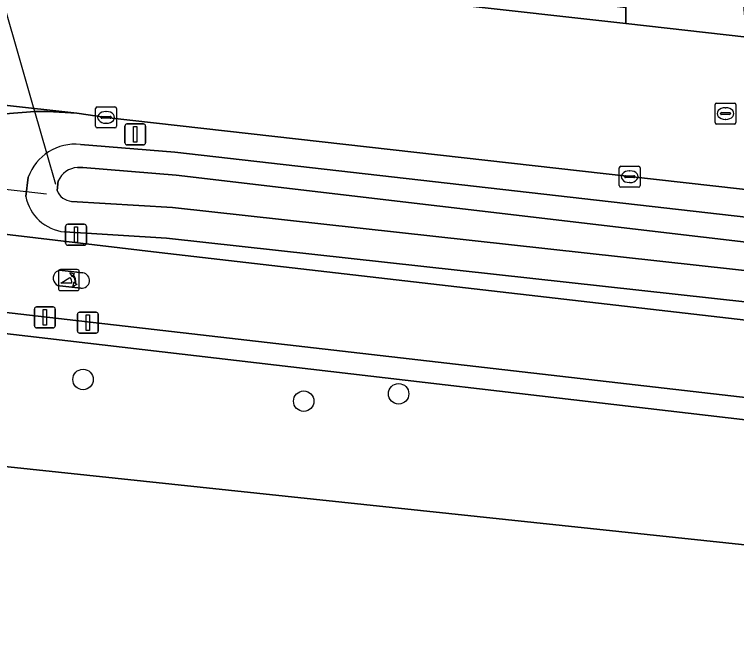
# Model space of a CAD drawing. Extents: x 161385 to 162589, y 388479 to 389756.
# Drawn here: x 162349.98 to 162384.48, y 388644.42 to 388674.13 of the extents above; entities that cross this region are included whole.
import ezdxf

# ---------------------------------------------------------------- set-up
doc = ezdxf.new("R2010")
doc.units = 0
for name, color, linetype in [('IMGEO_Afsluitpaal', 7, 'Continuous'), ('IMGEO_Berm_groen', 7, 'Continuous'), ('IMGEO_Boom', 7, 'Continuous'), ('IMGEO_Duiker', 7, 'Continuous'), ('IMGEO_Erf', 7, 'Continuous'), ('IMGEO_Fietspad_gesloten', 7, 'Continuous'), ('IMGEO_Gemengd_bos', 7, 'Continuous'), ('IMGEO_Kolk', 7, 'Continuous'), ('IMGEO_Lichtmast', 7, 'Continuous'), ('IMGEO_Oever', 7, 'Continuous'), ('IMGEO_Poller', 7, 'Continuous'), ('IMGEO_Rijbaan_lokaal_gesloten', 7, 'Continuous'), ('IMGEO_Rioolput', 7, 'Continuous'), ('IMGEO_Verkeerseiland_open', 7, 'Continuous'), ('IMGEO_Voetpad_open', 7, 'Continuous'), ('IMGEO_Waterloop', 7, 'Continuous')]:
    doc.layers.add(name, color=color, linetype=linetype)

msp = doc.modelspace()

# ---------------------------------------------------------------- linework, layer by layer
at = {"layer": 'IMGEO_Afsluitpaal'}
for p, q in [((162352.424, 388663.208), (162352.424, 388664.008)), ((162352.424, 388664.008), (162352.424, 388663.208)), ((162352.524, 388664.108), (162353.314, 388664.108)), ((162353.314, 388664.108), (162352.524, 388664.108)), ((162353.414, 388664.008), (162353.414, 388663.208)), ((162353.414, 388663.208), (162353.414, 388664.008)), ((162353.314, 388663.108), (162352.524, 388663.108)), ((162352.524, 388663.108), (162353.314, 388663.108)), ((162350.935, 388659.264), (162350.935, 388660.064)), ((162350.935, 388660.064), (162350.935, 388659.264)), ((162351.035, 388660.164), (162351.825, 388660.164)), ((162351.825, 388660.164), (162351.035, 388660.164)), ((162351.925, 388660.064), (162351.925, 388659.264)), ((162351.925, 388659.264), (162351.925, 388660.064)), ((162352.988, 388659.012), (162352.988, 388659.812)), ((162352.988, 388659.812), (162352.988, 388659.012)), ((162353.088, 388659.912), (162353.878, 388659.912)), ((162353.878, 388659.912), (162353.088, 388659.912)), ((162353.978, 388659.812), (162353.978, 388659.012)), ((162353.978, 388659.012), (162353.978, 388659.812)), ((162351.825, 388659.164), (162351.035, 388659.164)), ((162351.035, 388659.164), (162351.825, 388659.164)), ((162353.878, 388658.912), (162353.088, 388658.912)), ((162353.088, 388658.912), (162353.878, 388658.912))]:
    msp.add_line(p, q, dxfattribs=at)
for points in [[(162352.844, 388663.983), (162352.994, 388663.983), (162352.994, 388663.233), (162352.844, 388663.233), (162352.844, 388663.983)], [(162351.355, 388660.039), (162351.505, 388660.039), (162351.505, 388659.289), (162351.355, 388659.289), (162351.355, 388660.039)], [(162353.408, 388659.787), (162353.558, 388659.787), (162353.558, 388659.037), (162353.408, 388659.037), (162353.408, 388659.787)]]:
    msp.add_lwpolyline(points, dxfattribs=at)
for centre, start, end in [((162352.524, 388664.008), 90, 180), ((162352.524, 388664.008), 90, 180), ((162353.314, 388664.008), 0, 90), ((162353.314, 388664.008), 360, 90), ((162352.524, 388663.208), 180, 270), ((162352.524, 388663.208), 180, 270), ((162353.314, 388663.208), 270, 0), ((162353.314, 388663.208), 270, 0), ((162351.035, 388660.064), 90, 180), ((162351.035, 388660.064), 90, 180), ((162351.825, 388660.064), 0, 90), ((162351.825, 388660.064), 360, 90), ((162353.088, 388659.812), 90, 180), ((162353.088, 388659.812), 90, 180), ((162353.878, 388659.812), 0, 90), ((162353.878, 388659.812), 360, 90), ((162351.035, 388659.264), 180, 270), ((162351.035, 388659.264), 180, 270), ((162351.825, 388659.264), 270, 0), ((162351.825, 388659.264), 270, 0), ((162353.088, 388659.012), 180, 270), ((162353.088, 388659.012), 180, 270), ((162353.878, 388659.012), 270, 0), ((162353.878, 388659.012), 270, 0)]:
    msp.add_arc(centre, 0.1, start, end, dxfattribs=at)
at = {"layer": 'IMGEO_Berm_groen'}
msp.add_lwpolyline([(162354.174, 388677.31), (162354.148, 388676.497), (162379.189, 388673.693), (162379.185, 388674.452)], close=True, dxfattribs=at)
for points in [[(162461.096, 388654.743), (162455.305, 388656.124), (162451.142, 388657.117), (162433.533, 388660.124), (162428.321, 388660.721), (162404.449, 388663.572), (162379.371, 388666.385), (162354.354, 388669.216), (162352.961, 388669.418), (162351.555, 388669.495), (162350.951, 388669.489), (162349.541, 388669.386), (162348.146, 388669.157), (162346.778, 388668.804), (162345.446, 388668.33), (162344.161, 388667.74), (162343.323, 388667.275), (162343.185, 388667.161), (162343.057, 388667.034), (162342.942, 388666.897), (162342.839, 388666.75), (162342.749, 388666.595), (162342.711, 388666.516)], [(162353.131, 388667.917), (162357.64, 388667.549), (162433.197, 388658.957), (162436.225, 388658.419), (162436.595, 388658.23), (162437.013, 388657.873), (162437.321, 388657.419), (162437.524, 388656.717), (162437.256, 388654.736)], [(162350.521, 388665.438), (162350.639, 388666.352)], [(162342.861, 388664.571), (162343.854, 388664.303), (162356.884, 388662.764), (162437.393, 388653.479), (162447.573, 388652.333)], [(162435.304, 388653.875), (162432.217, 388654.406), (162426.956, 388655.776), (162357.235, 388663.453), (162352.368, 388663.746)], [(162444.332, 388649.048), (162443.05, 388649.15), (162347.086, 388660.188)], [(162343.501, 388659.601), (162454.958, 388646.611)]]:
    msp.add_lwpolyline(points, dxfattribs=at)
for centre, radius, start, end in [((162352.865, 388665.574), 2.358, 83.521, 160.7374), ((162352.585, 388665.837), 2.103, 190.9493, 264.0663)]:
    msp.add_arc(centre, radius, start, end, dxfattribs=at)
at = {"layer": 'IMGEO_Boom'}
for centre in [(162353.254, 388656.699), (162368.332, 388656.016), (162363.798, 388655.663)]:
    msp.add_circle(centre, 0.489, dxfattribs=at)
at = {"layer": 'IMGEO_Duiker'}
for points in [[(162351.955, 388666.009), (162351.521, 388667.511), (162350.951, 388669.489), (162350.891, 388669.698), (162348.811, 388676.9), (162348.434, 388678.207), (162347.583, 388681.157), (162346.998, 388683.179), (162344.972, 388690.201), (162344.637, 388691.361)], [(162351.516, 388665.549), (162350.544, 388665.656), (162342.711, 388666.516), (162342.022, 388666.592), (162328.189, 388668.111), (162327.769, 388668.157), (162314.864, 388669.574), (162314.015, 388669.667)]]:
    msp.add_lwpolyline(points, dxfattribs=at)
at = {"layer": 'IMGEO_Erf'}
msp.add_lwpolyline([(162443.528, 388629.496), (162453.713, 388637.19), (162458.56, 388641.004), (162341.543, 388653.38), (162336.168, 388605.315)], dxfattribs=at)
at = {"layer": 'IMGEO_Fietspad_gesloten'}
for points in [[(162356.884, 388662.764), (162343.854, 388664.303), (162342.861, 388664.571)], [(162447.573, 388652.333), (162437.393, 388653.479), (162356.884, 388662.764)], [(162338.468, 388662.352), (162347.086, 388660.188), (162443.05, 388649.15), (162444.332, 388649.048)], [(162352.257, 388661.909), (162353.244, 388661.793)], [(162353.15, 388661.056), (162352.149, 388661.163)]]:
    msp.add_lwpolyline(points, dxfattribs=at)
for centre, radius, start, end in [((162352.203, 388661.536), 0.377, 81.7624, 261.7624), ((162353.195, 388661.425), 0.371, 262.9712, 82.4918)]:
    msp.add_arc(centre, radius, start, end, dxfattribs=at)
at = {"layer": 'IMGEO_Gemengd_bos'}
msp.add_lwpolyline([(162341.994, 388657.41), (162341.543, 388653.38), (162458.56, 388641.004), (162459.614, 388641.987), (162460.571, 388643.599), (162460.446, 388643.694), (162457.403, 388645.374), (162454.958, 388646.611), (162343.501, 388659.601)], dxfattribs=at)
at = {"layer": 'IMGEO_Kolk'}
for p, q in [((162353.853, 388668.789), (162353.853, 388669.641)), ((162353.928, 388669.715), (162354.78, 388669.715)), ((162354.854, 388669.641), (162354.854, 388668.789)), ((162354.341, 388669.495), (162354.366, 388669.495)), ((162354.112, 388669.209), (162354.112, 388669.221)), ((162354.55, 388669.172), (162354.152, 388669.172)), ((162354.155, 388669.258), (162354.553, 388669.258)), ((162354.596, 388669.221), (162354.596, 388669.209)), ((162354.78, 388668.715), (162353.928, 388668.715)), ((162354.364, 388668.935), (162354.339, 388668.935)), ((162378.945, 388666.883), (162379.797, 388666.883)), ((162378.87, 388665.957), (162378.87, 388666.809)), ((162379.358, 388666.663), (162379.383, 388666.663)), ((162379.871, 388666.809), (162379.871, 388665.957)), ((162379.129, 388666.377), (162379.129, 388666.389)), ((162379.567, 388666.34), (162379.169, 388666.34)), ((162379.172, 388666.426), (162379.57, 388666.426)), ((162379.613, 388666.389), (162379.613, 388666.377)), ((162379.797, 388665.883), (162378.945, 388665.883)), ((162379.381, 388666.103), (162379.356, 388666.103))]:
    msp.add_line(p, q, dxfattribs=at)
for points in [[(162353.853, 388668.789), (162353.853, 388669.641)], [(162353.928, 388669.715), (162354.78, 388669.715)], [(162354.854, 388669.641), (162354.854, 388668.789)], [(162354.78, 388668.715), (162353.928, 388668.715)], [(162378.945, 388666.883), (162379.797, 388666.883)], [(162378.87, 388665.957), (162378.87, 388666.809)], [(162379.871, 388666.809), (162379.871, 388665.957)], [(162379.797, 388665.883), (162378.945, 388665.883)]]:
    msp.add_lwpolyline(points, dxfattribs=at)
for centre, radius, start, end in [((162353.93, 388669.639), 0.0765, 91.552, 178.448), ((162353.93, 388669.639), 0.0765, 91.552, 178.448), ((162354.778, 388669.639), 0.0765, 1.552, 88.448), ((162354.778, 388669.639), 0.0765, 1.552, 88.448), ((162354.152, 388669.218), 0.0403, 85.8775, 175.7526), ((162354.149, 388669.208), 0.0366, 178.938, 274.7102), ((162354.553, 388669.215), 0.043, 264.8664, 352.4533), ((162354.557, 388669.22), 0.0386, 1.7309, 96.639), ((162353.93, 388668.791), 0.0765, 181.552, 268.448), ((162353.93, 388668.791), 0.0765, 181.552, 268.448), ((162354.778, 388668.791), 0.0765, 271.552, 358.448), ((162354.778, 388668.791), 0.0765, 271.552, 358.448), ((162378.947, 388666.807), 0.0765, 91.552, 178.448), ((162378.947, 388666.807), 0.0765, 91.552, 178.448), ((162379.795, 388666.807), 0.0765, 1.552, 88.448), ((162379.795, 388666.807), 0.0765, 1.552, 88.448), ((162379.169, 388666.386), 0.0403, 85.8775, 175.7526), ((162379.166, 388666.376), 0.0366, 178.938, 274.7102), ((162379.57, 388666.383), 0.043, 264.8664, 352.4533), ((162379.574, 388666.388), 0.0386, 1.7309, 96.639), ((162378.947, 388665.959), 0.0765, 181.552, 268.448), ((162378.947, 388665.959), 0.0765, 181.552, 268.448), ((162379.795, 388665.959), 0.0765, 271.552, 358.448), ((162379.795, 388665.959), 0.0765, 271.552, 358.448)]:
    msp.add_arc(centre, radius, start, end, dxfattribs=at)
for centre, major_axis, ratio, start_param, end_param in [((162354.34, 388669.215), (-0.387, 0.002), 0.722429, 4.712389, 7.853982), ((162354.365, 388669.215), (-0.39, 0.002), 0.717154, 1.570796, 4.712389), ((162379.357, 388666.383), (-0.387, 0.002), 0.722429, 4.712389, 7.853982), ((162379.382, 388666.383), (-0.39, 0.002), 0.717154, 1.570796, 4.712389)]:
    msp.add_ellipse(centre, major_axis=major_axis, ratio=ratio, start_param=start_param, end_param=end_param, dxfattribs=at)
at = {"layer": 'IMGEO_Lichtmast'}
for p, q in [((162355.253, 388667.999), (162355.253, 388668.799)), ((162355.253, 388668.799), (162355.253, 388667.999)), ((162355.353, 388668.899), (162356.143, 388668.899)), ((162356.143, 388668.899), (162355.353, 388668.899)), ((162356.243, 388668.799), (162356.243, 388667.999)), ((162356.243, 388667.999), (162356.243, 388668.799)), ((162356.143, 388667.899), (162355.353, 388667.899)), ((162355.353, 388667.899), (162356.143, 388667.899))]:
    msp.add_line(p, q, dxfattribs=at)
msp.add_lwpolyline([(162355.673, 388668.774), (162355.823, 388668.774), (162355.823, 388668.024), (162355.673, 388668.024), (162355.673, 388668.774)], dxfattribs=at)
for centre, start, end in [((162355.353, 388668.799), 90, 180), ((162355.353, 388668.799), 90, 180), ((162356.143, 388668.799), 0, 90), ((162356.143, 388668.799), 360, 90), ((162355.353, 388667.999), 180, 270), ((162355.353, 388667.999), 180, 270), ((162356.143, 388667.999), 270, 0), ((162356.143, 388667.999), 270, 0)]:
    msp.add_arc(centre, 0.1, start, end, dxfattribs=at)
at = {"layer": 'IMGEO_Oever'}
for points in [[(162357.64, 388667.549), (162353.131, 388667.917)], [(162437.256, 388654.736), (162437.524, 388656.717), (162437.321, 388657.419), (162437.013, 388657.873), (162436.595, 388658.23), (162436.225, 388658.419), (162433.197, 388658.957), (162357.64, 388667.549)], [(162352.987, 388666.821), (162353.241, 388666.814), (162357.696, 388666.45), (162433.015, 388657.61), (162435.457, 388657.224)], [(162350.639, 388666.352), (162350.521, 388665.438)], [(162352.011, 388665.72), (162352.071, 388666.181)], [(162435.326, 388655.82), (162435.12, 388655.826), (162427.37, 388657.224), (162357.525, 388664.915), (162352.705, 388665.205)], [(162352.368, 388663.746), (162357.235, 388663.453), (162426.956, 388655.776), (162432.217, 388654.406), (162435.304, 388653.875)]]:
    msp.add_lwpolyline(points, dxfattribs=at)
for centre, radius, start, end in [((162352.865, 388665.574), 2.358, 83.521, 160.7374), ((162353.042, 388665.766), 1.056, 93.0096, 156.8736), ((162352.772, 388666.02), 0.818, 201.5183, 265.3253), ((162352.585, 388665.837), 2.103, 190.9493, 264.0663)]:
    msp.add_arc(centre, radius, start, end, dxfattribs=at)
at = {"layer": 'IMGEO_Poller'}
for p, q in [((162352.077, 388661.848), (162352.077, 388661.041)), ((162352.077, 388661.848), (162352.077, 388661.041)), ((162352.979, 388661.943), (162352.171, 388661.943)), ((162352.979, 388661.943), (162352.171, 388661.943)), ((162353.073, 388661.041), (162353.073, 388661.848)), ((162353.073, 388661.041), (162353.073, 388661.848)), ((162352.171, 388660.946), (162352.979, 388660.946)), ((162352.171, 388660.946), (162352.979, 388660.946))]:
    msp.add_line(p, q, dxfattribs=at)
for points in [[(162352.756, 388661.672), (162352.744, 388661.599), (162352.619, 388661.804)], [(162352.619, 388661.804), (162352.85, 388661.738), (162352.779, 388661.706)], [(162352.712, 388661.299), (162352.199, 388661.299), (162352.629, 388661.574)], [(162352.772, 388661.127), (162352.838, 388661.358), (162352.868, 388661.29)], [(162352.904, 388661.263), (162352.976, 388661.252), (162352.772, 388661.127)]]:
    msp.add_lwpolyline(points, dxfattribs=at)
for centre, radius, start, end in [((162352.171, 388661.848), 0.0946, 90, 180), ((162352.171, 388661.848), 0.0946, 90, 180), ((162352.398, 388661.359), 0.516, 349.3569, 42.2912), ((162352.979, 388661.848), 0.0946, 0, 90), ((162352.979, 388661.848), 0.0946, 0, 90), ((162352.384, 388661.349), 0.332, 351.3247, 42.4854), ((162352.398, 388661.359), 0.476, 351.7527, 41.1691), ((162352.171, 388661.041), 0.0946, 180, 270), ((162352.171, 388661.041), 0.0946, 180, 270), ((162352.979, 388661.041), 0.0946, 270, 0), ((162352.979, 388661.041), 0.0946, 270, 0)]:
    msp.add_arc(centre, radius, start, end, dxfattribs=at)
at = {"layer": 'IMGEO_Rijbaan_lokaal_gesloten'}
for points in [[(162384.963, 388673.046), (162379.189, 388673.693), (162354.148, 388676.497), (162353.423, 388676.578), (162317.536, 388680.643)], [(162320.835, 388672.971), (162352.961, 388669.418), (162354.354, 388669.216), (162379.371, 388666.385), (162404.449, 388663.572), (162428.321, 388660.721), (162433.533, 388660.124), (162451.142, 388657.117), (162455.305, 388656.124), (162461.096, 388654.743), (162466.578, 388653.381)], [(162342.022, 388666.592), (162343.181, 388667.413), (162343.323, 388667.275), (162344.161, 388667.74), (162345.446, 388668.33), (162346.778, 388668.804), (162348.146, 388669.157), (162349.541, 388669.386), (162350.951, 388669.489), (162351.555, 388669.495), (162352.961, 388669.418), (162320.835, 388672.971), (162321.783, 388672.743), (162322.706, 388672.432), (162323.598, 388672.039), (162324.451, 388671.568), (162325.259, 388671.023), (162326.015, 388670.408), (162326.713, 388669.728), (162327.347, 388668.988), (162327.6, 388669.141), (162328.189, 388668.111)]]:
    msp.add_lwpolyline(points, dxfattribs=at)
at = {"layer": 'IMGEO_Rioolput'}
for p, q in [((162383.448, 388668.972), (162383.448, 388669.824)), ((162383.523, 388669.898), (162384.375, 388669.898)), ((162383.936, 388669.678), (162383.961, 388669.678)), ((162384.449, 388669.824), (162384.449, 388668.972)), ((162383.707, 388669.392), (162383.707, 388669.404)), ((162384.145, 388669.355), (162383.747, 388669.355)), ((162383.75, 388669.441), (162384.148, 388669.441)), ((162384.191, 388669.404), (162384.191, 388669.392)), ((162383.959, 388669.118), (162383.934, 388669.118)), ((162384.375, 388668.898), (162383.523, 388668.898))]:
    msp.add_line(p, q, dxfattribs=at)
for points in [[(162383.448, 388668.972), (162383.448, 388669.824)], [(162383.523, 388669.898), (162384.375, 388669.898)], [(162384.449, 388669.824), (162384.449, 388668.972)], [(162384.375, 388668.898), (162383.523, 388668.898)]]:
    msp.add_lwpolyline(points, dxfattribs=at)
for centre, radius, start, end in [((162383.525, 388669.822), 0.0765, 91.552, 178.448), ((162383.525, 388669.822), 0.0765, 91.552, 178.448), ((162384.373, 388669.822), 0.0765, 1.552, 88.448), ((162384.373, 388669.822), 0.0765, 1.552, 88.448), ((162383.747, 388669.401), 0.0403, 85.8775, 175.7526), ((162383.744, 388669.391), 0.0366, 178.938, 274.7102), ((162384.148, 388669.398), 0.043, 264.8664, 352.4533), ((162384.152, 388669.403), 0.0386, 1.7309, 96.639), ((162383.525, 388668.974), 0.0765, 181.552, 268.448), ((162383.525, 388668.974), 0.0765, 181.552, 268.448), ((162384.373, 388668.974), 0.0765, 271.552, 358.448), ((162384.373, 388668.974), 0.0765, 271.552, 358.448)]:
    msp.add_arc(centre, radius, start, end, dxfattribs=at)
for centre, major_axis, ratio, start_param, end_param in [((162383.935, 388669.398), (-0.387, 0.002), 0.722429, 4.712389, 7.853982), ((162383.96, 388669.398), (-0.39, 0.002), 0.717154, 1.570796, 4.712389)]:
    msp.add_ellipse(centre, major_axis=major_axis, ratio=ratio, start_param=start_param, end_param=end_param, dxfattribs=at)
at = {"layer": 'IMGEO_Verkeerseiland_open'}
for points in [[(162353.244, 388661.793), (162352.257, 388661.909)], [(162352.149, 388661.163), (162353.15, 388661.056)]]:
    msp.add_lwpolyline(points, dxfattribs=at)
for centre, radius, start, end in [((162352.203, 388661.536), 0.377, 81.7624, 261.7624), ((162353.195, 388661.425), 0.371, 262.9712, 82.4918)]:
    msp.add_arc(centre, radius, start, end, dxfattribs=at)
at = {"layer": 'IMGEO_Voetpad_open'}
msp.add_lwpolyline([(162379.154, 388675.665), (162379.185, 388674.452), (162379.189, 388673.693), (162384.963, 388673.046), (162384.891, 388673.825), (162384.771, 388675.111)], close=True, dxfattribs=at)
at = {"layer": 'IMGEO_Waterloop'}
for points in [[(162436.21, 388656.379), (162436.185, 388656.773), (162436.144, 388656.871), (162435.992, 388657.07), (162435.866, 388657.143), (162435.67, 388657.197), (162435.457, 388657.224), (162433.015, 388657.61), (162357.696, 388666.45), (162353.241, 388666.814), (162352.987, 388666.821)], [(162352.071, 388666.181), (162352.011, 388665.72)], [(162352.705, 388665.205), (162357.525, 388664.915), (162427.37, 388657.224), (162435.12, 388655.826), (162435.326, 388655.82)]]:
    msp.add_lwpolyline(points, dxfattribs=at)
for centre, radius, start, end in [((162353.042, 388665.766), 1.056, 93.0096, 156.8736), ((162352.772, 388666.02), 0.818, 201.5183, 265.3253)]:
    msp.add_arc(centre, radius, start, end, dxfattribs=at)

doc.saveas('drawing.dxf')
